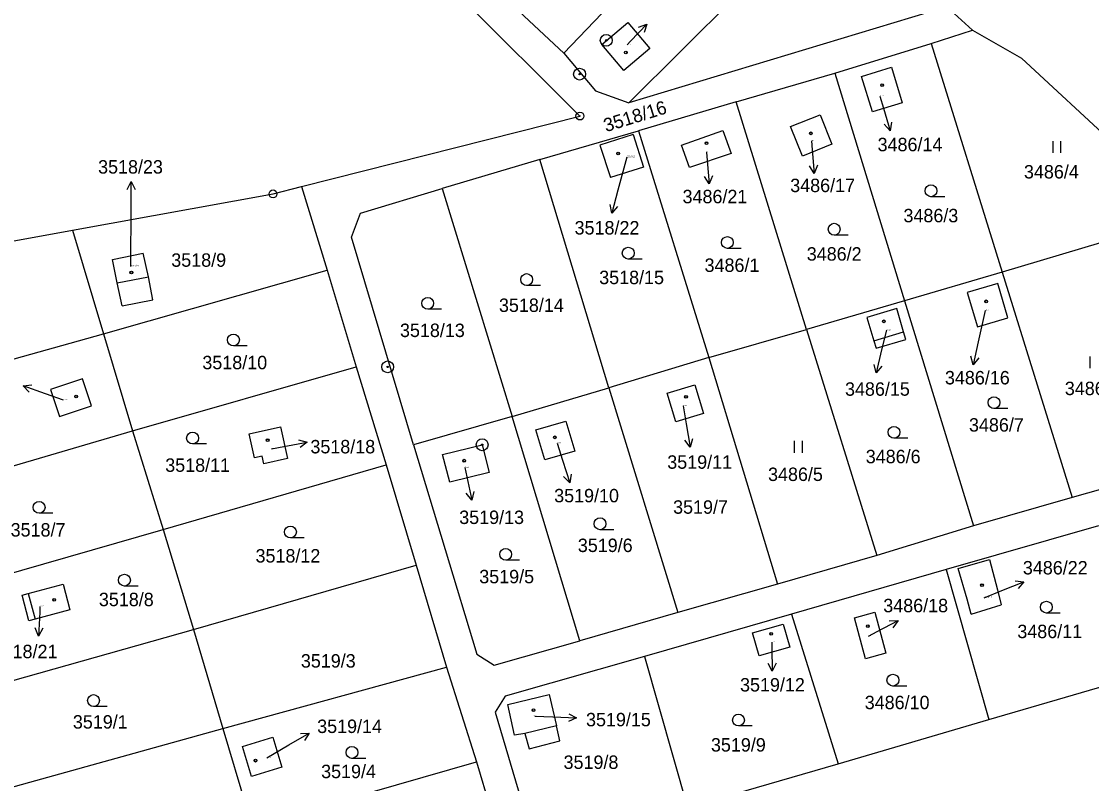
# Model space of a CAD drawing. Extents: x -593183 to -588034, y -1130415 to -1124994.
# Drawn here: x -592855.4 to -592719.7, y -1129131.8 to -1129035.2 of the extents above; entities that cross this region are included whole.
import ezdxf

# ---------------------------------------------------------------- set-up
doc = ezdxf.new("R2010")
doc.units = 0
for name, color, linetype in [('Vrstva 1', 7, 'Continuous'), ('Vrstva 16', 7, 'Continuous'), ('Vrstva 18', 7, 'Continuous'), ('Vrstva 19', 7, 'Continuous'), ('Vrstva 24', 7, 'Continuous'), ('Vrstva 25', 7, 'Continuous'), ('Vrstva 4', 7, 'Continuous')]:
    doc.layers.add(name, color=color, linetype=linetype)

msp = doc.modelspace()

# ---------------------------------------------------------------- linework, layer by layer
at = {"layer": 'Vrstva 1'}
for p, q in [((-592763.22, -1129014.75), (-592786.68, -1129039.27)), ((-592778.43, -1129045.55), (-592753.15, -1129020.41)), ((-592803.46, -1129028.47), (-592784.63, -1129047.23)), ((-592786.68, -1129039.27), (-592795.38, -1129031.11)), ((-592738.08, -1129033.41), (-592778.43, -1129045.55)), ((-592738.08, -1129033.41), (-592734.83, -1129036.37)), ((-592781.85, -1129038.18), (-592778.57, -1129035.38)), ((-592778.57, -1129035.38), (-592775.77, -1129038.66)), ((-592740.07, -1129038.04), (-592734.83, -1129036.37)), ((-592734.83, -1129036.37), (-592728.65, -1129039.91)), ((-592779.05, -1129041.46), (-592781.85, -1129038.18)), ((-592775.77, -1129038.66), (-592779.05, -1129041.46)), ((-592752.32, -1129041.78), (-592740.07, -1129038.04)), ((-592740.07, -1129038.04), (-592731.07, -1129067)), ((-592786.68, -1129039.27), (-592782.63, -1129044.05)), ((-592728.65, -1129039.91), (-592709.9, -1129057.25)), ((-592748.9, -1129042.2), (-592745.12, -1129041.05)), ((-592745.12, -1129041.05), (-592743.75, -1129045.54)), ((-592764.82, -1129045.44), (-592752.32, -1129041.78)), ((-592752.32, -1129041.78), (-592743.46, -1129070.65)), ((-592747.53, -1129046.69), (-592748.9, -1129042.2)), ((-592782.63, -1129044.05), (-592778.43, -1129045.55)), ((-592764.82, -1129045.44), (-592777.2, -1129049.1)), ((-592755.89, -1129074.26), (-592764.82, -1129045.44)), ((-592743.75, -1129045.54), (-592747.53, -1129046.69)), ((-592819.92, -1129056.17), (-592784.63, -1129047.23)), ((-592757.92, -1129048.56), (-592754.18, -1129047.06)), ((-592754.18, -1129047.06), (-592752.68, -1129050.8)), ((-592789.72, -1129052.75), (-592777.2, -1129049.1)), ((-592777.86, -1129049.56), (-592782.09, -1129050.9)), ((-592777.86, -1129049.56), (-592776.55, -1129053.7)), ((-592777.2, -1129049.1), (-592768.27, -1129077.82)), ((-592771.73, -1129050.91), (-592766.49, -1129049.05)), ((-592766.49, -1129049.05), (-592765.46, -1129051.98)), ((-592756.42, -1129052.3), (-592757.92, -1129048.56)), ((-592782.09, -1129050.9), (-592780.74, -1129055.03)), ((-592770.74, -1129053.77), (-592771.73, -1129050.91)), ((-592752.68, -1129050.8), (-592756.42, -1129052.3)), ((-592765.46, -1129051.98), (-592770.74, -1129053.77)), ((-592789.72, -1129052.75), (-592802.08, -1129056.4)), ((-592780.95, -1129081.67), (-592789.72, -1129052.75)), ((-592776.55, -1129053.7), (-592780.74, -1129055.03)), ((-592823.54, -1129057.1), (-592819.92, -1129056.17)), ((-592819.92, -1129056.17), (-592816.69, -1129066.74)), ((-592848.96, -1129061.67), (-592823.54, -1129057.1)), ((-592812.46, -1129059.52), (-592802.08, -1129056.4)), ((-592802.08, -1129056.4), (-592793.21, -1129085.28)), ((-592813.6, -1129062.57), (-592812.46, -1129059.52)), ((-592875.88, -1129066.57), (-592848.96, -1129061.67)), ((-592848.96, -1129061.67), (-592845.05, -1129074.81)), ((-592805.72, -1129088.89), (-592813.6, -1129062.57)), ((-592718.6, -1129063.31), (-592731.07, -1129067)), ((-592843.91, -1129065.39), (-592839.99, -1129064.59)), ((-592843.3, -1129068.38), (-592843.91, -1129065.39)), ((-592839.33, -1129067.6), (-592839.99, -1129064.59)), ((-592845.05, -1129074.81), (-592816.69, -1129066.74)), ((-592816.69, -1129066.74), (-592812.99, -1129079.02)), ((-592731.07, -1129067), (-592743.46, -1129070.65)), ((-592731.07, -1129067), (-592722.19, -1129095.57)), ((-592842.68, -1129071.29), (-592843.3, -1129068.38)), ((-592838.76, -1129070.52), (-592839.33, -1129067.6)), ((-592731.64, -1129068.44), (-592735.51, -1129069.57)), ((-592730.36, -1129072.79), (-592731.64, -1129068.44)), ((-592735.51, -1129069.57), (-592734.23, -1129073.92)), ((-592842.68, -1129071.29), (-592838.76, -1129070.52)), ((-592743.46, -1129070.65), (-592755.89, -1129074.26)), ((-592743.46, -1129070.65), (-592734.7, -1129099.16)), ((-592744.46, -1129071.63), (-592748.24, -1129072.74)), ((-592743.59, -1129074.59), (-592744.46, -1129071.63)), ((-592748.24, -1129072.74), (-592747.37, -1129075.7)), ((-592734.23, -1129073.92), (-592730.36, -1129072.79)), ((-592873.9, -1129082.87), (-592845.05, -1129074.81)), ((-592845.05, -1129074.81), (-592841.35, -1129087.12)), ((-592768.27, -1129077.82), (-592755.89, -1129074.26)), ((-592755.89, -1129074.26), (-592746.97, -1129102.93)), ((-592743.31, -1129075.55), (-592743.59, -1129074.59)), ((-592747.37, -1129075.7), (-592747.08, -1129076.66)), ((-592747.08, -1129076.66), (-592743.31, -1129075.55)), ((-592768.27, -1129077.82), (-592780.95, -1129081.67)), ((-592768.27, -1129077.82), (-592759.57, -1129106.54)), ((-592841.35, -1129087.12), (-592812.99, -1129079.02)), ((-592812.99, -1129079.02), (-592809.2, -1129091.43)), ((-592847.68, -1129080.54), (-592851.76, -1129081.89)), ((-592846.55, -1129083.96), (-592847.68, -1129080.54)), ((-592851.76, -1129081.89), (-592850.63, -1129085.31)), ((-592793.21, -1129085.28), (-592780.95, -1129081.67)), ((-592780.95, -1129081.67), (-592772.21, -1129110.15)), ((-592773.58, -1129082.36), (-592770.04, -1129081.28)), ((-592770.04, -1129081.28), (-592768.94, -1129084.92)), ((-592772.48, -1129085.99), (-592773.58, -1129082.36)), ((-592850.63, -1129085.31), (-592846.55, -1129083.96)), ((-592793.21, -1129085.28), (-592805.72, -1129088.89)), ((-592784.63, -1129113.71), (-592793.21, -1129085.28)), ((-592790.2, -1129087), (-592786.41, -1129085.88)), ((-592786.41, -1129085.88), (-592785.29, -1129089.67)), ((-592768.94, -1129084.92), (-592772.48, -1129085.99)), ((-592870.08, -1129095.54), (-592841.35, -1129087.12)), ((-592841.35, -1129087.12), (-592837.49, -1129099.63)), ((-592826.57, -1129087.5), (-592822.61, -1129086.62)), ((-592825.9, -1129090.53), (-592826.57, -1129087.5)), ((-592822.61, -1129086.62), (-592821.72, -1129090.63)), ((-592789.08, -1129090.79), (-592790.2, -1129087)), ((-592805.72, -1129088.89), (-592797.68, -1129115.41)), ((-592802.07, -1129090.1), (-592797.02, -1129088.88)), ((-592797.02, -1129088.88), (-592796.14, -1129092.38)), ((-592801.14, -1129093.63), (-592802.07, -1129090.1)), ((-592785.29, -1129089.67), (-592789.08, -1129090.79)), ((-592837.49, -1129099.63), (-592809.2, -1129091.43)), ((-592824.92, -1129090.31), (-592825.9, -1129090.53)), ((-592824.7, -1129091.29), (-592824.92, -1129090.31)), ((-592821.72, -1129090.63), (-592824.7, -1129091.29)), ((-592809.2, -1129091.43), (-592805.4, -1129104.12)), ((-592796.14, -1129092.38), (-592801.14, -1129093.63)), ((-592709.67, -1129091.97), (-592722.19, -1129095.57)), ((-592722.19, -1129095.57), (-592734.7, -1129099.16)), ((-592866.34, -1129107.89), (-592837.49, -1129099.63)), ((-592837.49, -1129099.63), (-592833.64, -1129112.27)), ((-592734.7, -1129099.16), (-592746.97, -1129102.93)), ((-592718.88, -1129099.14), (-592738.2, -1129104.7)), ((-592746.97, -1129102.93), (-592759.57, -1129106.54)), ((-592736.67, -1129104.57), (-592732.7, -1129103.41)), ((-592732.7, -1129103.41), (-592731.69, -1129107.26)), ((-592833.64, -1129112.27), (-592805.4, -1129104.12)), ((-592805.4, -1129104.12), (-592801.56, -1129117.04)), ((-592738.2, -1129104.7), (-592757.78, -1129110.35)), ((-592738.2, -1129104.7), (-592732.76, -1129123.67)), ((-592735.53, -1129108.44), (-592736.67, -1129104.57)), ((-592854.58, -1129107.72), (-592850.16, -1129106.54)), ((-592850.16, -1129106.54), (-592849.29, -1129109.8)), ((-592759.57, -1129106.54), (-592772.21, -1129110.15)), ((-592855.36, -1129107.93), (-592854.58, -1129107.72)), ((-592854.52, -1129111.19), (-592855.36, -1129107.93)), ((-592731.69, -1129107.26), (-592731.19, -1129109.17)), ((-592735.02, -1129110.35), (-592735.53, -1129108.44)), ((-592735.02, -1129110.35), (-592731.19, -1129109.17)), ((-592849.29, -1129109.8), (-592853.68, -1129110.97)), ((-592772.21, -1129110.15), (-592784.63, -1129113.71)), ((-592757.78, -1129110.35), (-592776.44, -1129115.72)), ((-592757.78, -1129110.35), (-592751.89, -1129129.32)), ((-592749.82, -1129110.8), (-592747.25, -1129110.11)), ((-592747.25, -1129110.11), (-592745.85, -1129115.3)), ((-592853.68, -1129110.97), (-592854.52, -1129111.19)), ((-592762.74, -1129112.71), (-592758.85, -1129111.59)), ((-592758.85, -1129111.59), (-592758, -1129114.52)), ((-592748.42, -1129115.99), (-592749.82, -1129110.8)), ((-592862.52, -1129120.44), (-592833.64, -1129112.27)), ((-592833.64, -1129112.27), (-592829.92, -1129124.84)), ((-592761.9, -1129115.64), (-592762.74, -1129112.71)), ((-592795.49, -1129116.82), (-592784.63, -1129113.71)), ((-592758, -1129114.52), (-592761.9, -1129115.64)), ((-592797.68, -1129115.41), (-592795.49, -1129116.82)), ((-592776.44, -1129115.72), (-592794.12, -1129120.75)), ((-592776.44, -1129115.72), (-592771, -1129134.85)), ((-592745.85, -1129115.3), (-592748.42, -1129115.99)), ((-592829.92, -1129124.84), (-592801.56, -1129117.04)), ((-592801.56, -1129117.04), (-592797.74, -1129129.05)), ((-592732.76, -1129123.67), (-592713.27, -1129118.02)), ((-592794.12, -1129120.75), (-592795.36, -1129122.77)), ((-592793.76, -1129121.77), (-592788.54, -1129120.53)), ((-592788.54, -1129120.53), (-592787.6, -1129124.49)), ((-592795.36, -1129122.77), (-592790.08, -1129140.58)), ((-592792.92, -1129125.67), (-592793.76, -1129121.77)), ((-592751.89, -1129129.32), (-592732.76, -1129123.67)), ((-592858.92, -1129132.9), (-592829.92, -1129124.84)), ((-592829.92, -1129124.84), (-592826.2, -1129137.2)), ((-592791.59, -1129125.46), (-592792.92, -1129125.67)), ((-592791.59, -1129125.46), (-592791.04, -1129127.4)), ((-592787.16, -1129126.4), (-592787.6, -1129124.49)), ((-592827.43, -1129127.1), (-592823.58, -1129125.94)), ((-592823.58, -1129125.94), (-592822.43, -1129129.74)), ((-592791.04, -1129127.4), (-592787.16, -1129126.4)), ((-592826.28, -1129130.9), (-592827.43, -1129127.1)), ((-592826.2, -1129137.2), (-592797.74, -1129129.05)), ((-592797.74, -1129129.05), (-592793.93, -1129141.75)), ((-592771, -1129134.85), (-592751.89, -1129129.32)), ((-592822.43, -1129129.74), (-592826.28, -1129130.9))]:
    msp.add_line(p, q, dxfattribs=at)
at = {"layer": 'Vrstva 16'}
for p, q in [((-592778.65, -1129038.2), (-592778.21, -1129037.74)), ((-592746.58, -1129044.7), (-592746.14, -1129046.22)), ((-592755.26, -1129050.36), (-592755.17, -1129051.51)), ((-592768.59, -1129051.79), (-592768.49, -1129052.85)), ((-592778.66, -1129052.46), (-592779.8, -1129056.64)), ((-592841.57, -1129066.29), (-592841.53, -1129058.53)), ((-592733.24, -1129071.85), (-592734.12, -1129075.82)), ((-592745.77, -1129074.37), (-592746.37, -1129076.86)), ((-592850.09, -1129083.21), (-592852.4, -1129082.41)), ((-592771.53, -1129083.96), (-592771.15, -1129086.23)), ((-592787.51, -1129088.69), (-592786.82, -1129090.85)), ((-592823.74, -1129089.41), (-592822.17, -1129089.11)), ((-592799.21, -1129091.77), (-592798.96, -1129092.95)), ((-592733.35, -1129108.27), (-592731.11, -1129107.36)), ((-592853.09, -1129109.37), (-592853.12, -1129110.11)), ((-592748.03, -1129113.11), (-592746.95, -1129112.55)), ((-592760.28, -1129113.87), (-592760.27, -1129114.57)), ((-592790.36, -1129123.26), (-592788.07, -1129123.36)), ((-592824.34, -1129128.53), (-592821.54, -1129126.9))]:
    msp.add_line(p, q, dxfattribs=at)
at = {"layer": 'Vrstva 24'}
for centre, radius in [((-592781.29, -1129037.64), 0.75), ((-592781.29, -1129037.64), 0.0903), ((-592784.67, -1129041.92), 0.75), ((-592784.67, -1129041.92), 0.0903), ((-592784.63, -1129047.23), 0.5), ((-592784.63, -1129047.23), 0.0327), ((-592823.54, -1129057.1), 0.5), ((-592823.54, -1129057.1), 0.0327), ((-592809, -1129079.01), 0.75), ((-592809, -1129079.01), 0.0903), ((-592797.02, -1129088.88), 0.75), ((-592797.02, -1129088.88), 0.0903)]:
    msp.add_circle(centre, radius, dxfattribs=at)
at = {"layer": 'Vrstva 25'}
for p, q in [((-592778.21, -1129037.74), (-592776.12, -1129035.59)), ((-592746.14, -1129046.22), (-592745.3, -1129049.1)), ((-592724.66, -1129050.4), (-592724.66, -1129051.9)), ((-592723.64, -1129051.9), (-592723.64, -1129050.4)), ((-592755.17, -1129051.51), (-592754.93, -1129054.5)), ((-592768.49, -1129052.85), (-592768.22, -1129055.84)), ((-592841.53, -1129058.53), (-592841.51, -1129055.53)), ((-592779.8, -1129056.64), (-592780.59, -1129059.53)), ((-592738.36, -1129057.45), (-592740.11, -1129057.45)), ((-592750.63, -1129062.32), (-592752.38, -1129062.32)), ((-592764.18, -1129064), (-592765.93, -1129064)), ((-592776.75, -1129065.35), (-592778.5, -1129065.35)), ((-592789.63, -1129068.7), (-592791.38, -1129068.7)), ((-592802.17, -1129071.71), (-592803.92, -1129071.71)), ((-592826.81, -1129076.35), (-592828.56, -1129076.35)), ((-592734.12, -1129075.82), (-592734.77, -1129078.75)), ((-592746.37, -1129076.86), (-592747.07, -1129079.78)), ((-592719.98, -1129077.68), (-592719.98, -1129079.18)), ((-592852.4, -1129082.41), (-592855.23, -1129081.42)), ((-592730.37, -1129084.29), (-592732.12, -1129084.29)), ((-592771.15, -1129086.23), (-592770.66, -1129089.19)), ((-592831.99, -1129088.78), (-592833.74, -1129088.78)), ((-592822.17, -1129089.11), (-592819.22, -1129088.55)), ((-592757.44, -1129088.39), (-592757.44, -1129089.89)), ((-592756.42, -1129089.89), (-592756.42, -1129088.39)), ((-592743.05, -1129088.05), (-592744.8, -1129088.05)), ((-592786.82, -1129090.85), (-592785.91, -1129093.71)), ((-592798.96, -1129092.95), (-592798.34, -1129095.88)), ((-592851.45, -1129097.56), (-592853.2, -1129097.56)), ((-592780.32, -1129099.64), (-592782.07, -1129099.64)), ((-592819.58, -1129100.68), (-592821.33, -1129100.68)), ((-592792.29, -1129103.51), (-592794.04, -1129103.51)), ((-592731.11, -1129107.36), (-592728.33, -1129106.23)), ((-592840.63, -1129106.78), (-592842.38, -1129106.78)), ((-592853.12, -1129110.11), (-592853.26, -1129113.11)), ((-592723.73, -1129110.2), (-592725.48, -1129110.2)), ((-592746.95, -1129112.55), (-592744.29, -1129111.16)), ((-592760.27, -1129114.57), (-592760.24, -1129117.57)), ((-592743.19, -1129119.45), (-592744.94, -1129119.45)), ((-592844.55, -1129122.04), (-592846.3, -1129122.04)), ((-592788.07, -1129123.36), (-592785.07, -1129123.49)), ((-592821.54, -1129126.9), (-592818.94, -1129125.4)), ((-592762.77, -1129124.51), (-592764.52, -1129124.51)), ((-592811.78, -1129128.61), (-592813.53, -1129128.61))]:
    msp.add_line(p, q, dxfattribs=at)
for points in [[(-592777.18, -1129035.96), (-592776.12, -1129035.59), (-592776.46, -1129036.65)], [(-592745.1, -1129048), (-592745.3, -1129049.1), (-592746.06, -1129048.28)], [(-592754.51, -1129053.46), (-592754.93, -1129054.5), (-592755.51, -1129053.54)], [(-592767.81, -1129054.8), (-592768.22, -1129055.84), (-592768.81, -1129054.89)], [(-592842.02, -1129056.53), (-592841.51, -1129055.53), (-592841.02, -1129056.53)], [(-592779.84, -1129058.7), (-592780.59, -1129059.53), (-592780.81, -1129058.44)], [(-592734.06, -1129077.88), (-592734.77, -1129078.75), (-592735.04, -1129077.66)], [(-592746.35, -1129078.92), (-592747.07, -1129079.78), (-592747.32, -1129078.69)], [(-592854.45, -1129082.22), (-592855.23, -1129081.42), (-592854.12, -1129081.28)], [(-592820.3, -1129088.24), (-592819.22, -1129088.55), (-592820.11, -1129089.23)], [(-592770.33, -1129088.12), (-592770.66, -1129089.19), (-592771.32, -1129088.28)], [(-592785.74, -1129092.6), (-592785.91, -1129093.71), (-592786.69, -1129092.91)], [(-592798.06, -1129094.8), (-592798.34, -1129095.88), (-592799.03, -1129095.01)], [(-592729.45, -1129106.14), (-592728.33, -1129106.23), (-592729.07, -1129107.07)], [(-592745.41, -1129111.18), (-592744.29, -1129111.16), (-592744.95, -1129112.07)], [(-592852.71, -1129112.13), (-592853.26, -1129113.11), (-592853.71, -1129112.09)], [(-592759.75, -1129116.56), (-592760.24, -1129117.57), (-592760.75, -1129116.58)], [(-592786.05, -1129122.95), (-592785.07, -1129123.49), (-592786.09, -1129123.95)], [(-592820.06, -1129125.46), (-592818.94, -1129125.4), (-592819.56, -1129126.33)]]:
    msp.add_lwpolyline(points, dxfattribs=at)
for centre, radius in [((-592778.81, -1129039.18), 0.175), ((-592778.81, -1129039.18), 0.15), ((-592746.31, -1129043.31), 0.175), ((-592746.31, -1129043.31), 0.15), ((-592755.33, -1129049.42), 0.175), ((-592755.33, -1129049.42), 0.15), ((-592768.56, -1129050.67), 0.175), ((-592768.56, -1129050.67), 0.15), ((-592779.79, -1129051.97), 0.175), ((-592779.79, -1129051.97), 0.15), ((-592740.11, -1129056.7), 0.75), ((-592752.38, -1129061.57), 0.75), ((-592765.93, -1129063.25), 0.75), ((-592778.5, -1129064.6), 0.75), ((-592841.5, -1129067.05), 0.175), ((-592841.5, -1129067.05), 0.15), ((-592791.38, -1129067.95), 0.75), ((-592803.92, -1129070.96), 0.75), ((-592733.1, -1129070.71), 0.175), ((-592733.1, -1129070.71), 0.15), ((-592746.09, -1129073.24), 0.175), ((-592746.09, -1129073.24), 0.15), ((-592828.56, -1129075.6), 0.75), ((-592848.51, -1129082.75), 0.175), ((-592848.51, -1129082.75), 0.15), ((-592771.17, -1129082.81), 0.175), ((-592771.17, -1129082.81), 0.15), ((-592732.12, -1129083.54), 0.75), ((-592833.74, -1129088.03), 0.75), ((-592744.8, -1129087.3), 0.75), ((-592824.22, -1129088.3), 0.175), ((-592824.22, -1129088.3), 0.15), ((-592787.82, -1129087.94), 0.175), ((-592787.82, -1129087.94), 0.15), ((-592799.29, -1129090.9), 0.175), ((-592799.29, -1129090.9), 0.15), ((-592853.2, -1129096.81), 0.75), ((-592782.07, -1129098.89), 0.75), ((-592821.33, -1129099.93), 0.75), ((-592794.04, -1129102.76), 0.75), ((-592842.38, -1129106.03), 0.75), ((-592733.64, -1129106.68), 0.175), ((-592733.64, -1129106.68), 0.15), ((-592851.28, -1129108.53), 0.175), ((-592851.28, -1129108.53), 0.15), ((-592725.48, -1129109.45), 0.75), ((-592748.13, -1129111.85), 0.175), ((-592748.13, -1129111.85), 0.15), ((-592760.37, -1129112.84), 0.175), ((-592760.37, -1129112.84), 0.15), ((-592744.94, -1129118.7), 0.75), ((-592846.3, -1129121.29), 0.75), ((-592790.51, -1129122.5), 0.175), ((-592790.51, -1129122.5), 0.15), ((-592764.52, -1129123.76), 0.75), ((-592813.53, -1129127.86), 0.75), ((-592825.75, -1129128.9), 0.175), ((-592825.75, -1129128.9), 0.15)]:
    msp.add_circle(centre, radius, dxfattribs=at)
at = {"layer": 'Vrstva 4'}
for p, q in [((-592843.3, -1129068.38), (-592839.33, -1129067.6)), ((-592747.37, -1129075.7), (-592743.59, -1129074.59)), ((-592854.58, -1129107.72), (-592853.68, -1129110.97)), ((-592787.6, -1129124.49), (-592791.59, -1129125.46))]:
    msp.add_line(p, q, dxfattribs=at)

# ---------------------------------------------------------------- texts
at = {"layer": 'Vrstva 16'}
for s, p in [('3486/14', (-592746.88, -1129051.69)), ('3518/23', (-592845.72, -1129054.52)), ('3486/17', (-592757.96, -1129056.87)), ('3486/21', (-592771.61, -1129058.28)), ('3518/22', (-592785.3, -1129062.24)), ('3486/16', (-592738.34, -1129081.23)), ('3486/15', (-592751.01, -1129082.67)), ('3518/18', (-592818.8, -1129089.97)), ('3519/11', (-592773.55, -1129091.92)), ('3519/10', (-592787.89, -1129096.17)), ('3519/13', (-592799.93, -1129098.92)), ('3486/22', (-592728.46, -1129105.31)), ('3486/18', (-592746.16, -1129110.1)), ('3518/21', (-592859.09, -1129115.92)), ('3519/12', (-592764.32, -1129120.14)), ('3519/15', (-592783.85, -1129124.55)), ('3519/14', (-592817.94, -1129125.4))]:
    msp.add_text(s, height=1.7, dxfattribs=at).set_placement(p)
at = {"layer": 'Vrstva 18'}
msp.add_text('3518/16', height=1.7, rotation=17.1957, dxfattribs=at).set_placement((-592781.32, -1129049.28))
for s, p in [('3486/4', (-592728.32, -1129055.14)), ('3486/3', (-592743.6, -1129060.69)), ('3486/2', (-592755.86, -1129065.55)), ('3518/9', (-592836.44, -1129066.33)), ('3486/1', (-592768.82, -1129066.98)), ('3518/15', (-592782.18, -1129068.53)), ('3518/14', (-592794.89, -1129072.05)), ('3518/13', (-592807.44, -1129075.23)), ('3518/10', (-592832.5, -1129079.31)), ('3486/8', (-592723.14, -1129082.59)), ('3486/7', (-592735.29, -1129087.21)), ('3486/6', (-592748.38, -1129091.22)), ('3518/11', (-592837.21, -1129092.31)), ('3486/5', (-592760.77, -1129093.47)), ('3519/7', (-592772.81, -1129097.62)), ('3518/7', (-592856.81, -1129100.51)), ('3519/6', (-592784.89, -1129102.47)), ('3518/12', (-592825.76, -1129103.8)), ('3519/5', (-592797.39, -1129106.43)), ('3518/8', (-592845.62, -1129109.33)), ('3486/11', (-592729.16, -1129113.38)), ('3519/3', (-592820.01, -1129117.11)), ('3486/10', (-592748.51, -1129122.38)), ('3519/1', (-592848.92, -1129124.84)), ('3519/9', (-592768.01, -1129127.75)), ('3519/8', (-592786.7, -1129129.95)), ('3519/4', (-592817.44, -1129131.12))]:
    msp.add_text(s, height=1.7, dxfattribs=at).set_placement(p)
at = {"layer": 'Vrstva 19'}
for s, height, p in [('3488/12', 0.1, (-592778.65, -1129038.2)), ('3486/14', 0.1, (-592746.58, -1129044.7)), ('3486/17', 0.1, (-592755.26, -1129050.36)), ('3518/22', 0.2, (-592778.66, -1129052.46)), ('3486/21', 0.1, (-592768.59, -1129051.79)), ('3518/23', 0.2, (-592841.57, -1129066.29)), ('3486/16', 0.1, (-592733.24, -1129071.85)), ('3486/15', 0.1, (-592745.77, -1129074.37)), ('3518/20', 0.1, (-592850.09, -1129083.21)), ('3519/11', 0.1, (-592771.53, -1129083.96)), ('3519/10', 0.1, (-592787.51, -1129088.69)), ('3518/18', 0.1, (-592823.74, -1129089.41)), ('3519/13', 0.1, (-592799.21, -1129091.77)), ('3518/21', 0.1, (-592853.09, -1129109.37)), ('3486/22', 0.2, (-592733.35, -1129108.27)), ('3486/18', 0.1, (-592748.03, -1129113.11)), ('3519/12', 0.1, (-592760.28, -1129113.87)), ('3519/15', 0.1, (-592790.58, -1129123.26)), ('3519/14', 0.1, (-592824.34, -1129128.53))]:
    msp.add_text(s, height=height, dxfattribs=at).set_placement(p)

doc.saveas('drawing.dxf')
